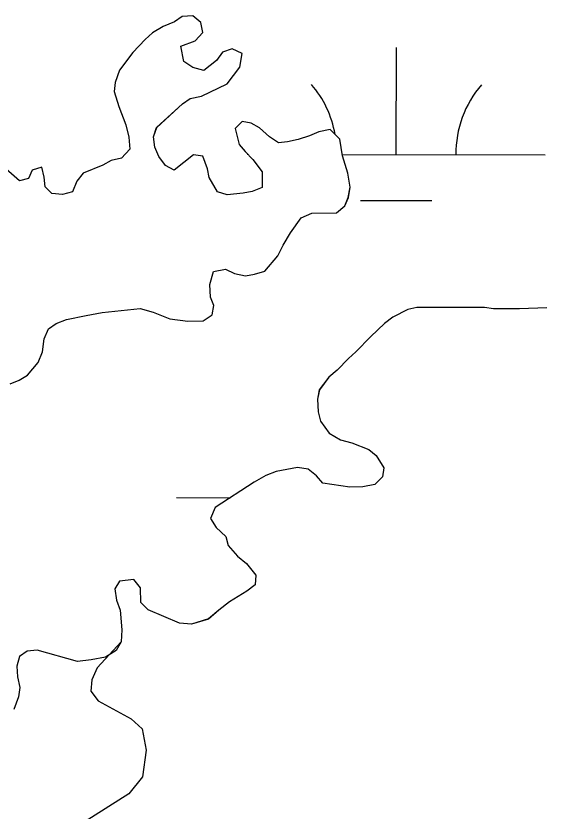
# Model space of a CAD drawing. Extents: x 3161665 to 3199565, y 885729 to 911164.
# Drawn here: x 3171947 to 3172125, y 906951.1 to 907218.2 of the extents above; entities that cross this region are included whole.
import ezdxf

# ---------------------------------------------------------------- set-up
doc = ezdxf.new("R2010")
doc.units = 0
for name, color, linetype in [('V-BORW-LINE', 7, 'Continuous'), ('V-SITE-VEGE', 7, 'Continuous'), ('V-TOPO-SHOR', 7, 'Continuous'), ('V-WETL-SWMP', 7, 'Continuous')]:
    doc.layers.add(name, color=color, linetype=linetype)

msp = doc.modelspace()

# ---------------------------------------------------------------- linework, layer by layer
at = {"layer": 'V-BORW-LINE'}
msp.add_spline([(3171327.9, 907006.88), (3171623.14, 906905.83), (3171717.62, 906853.29), (3171946, 906639.3), (3172410.75, 906162.46), (3172528.06, 906025.09), (3172553.45, 905979.41), (3172549.45, 905941.44), (3172540.22, 905931.04), (3172491.08, 905897.57), (3172432.77, 905918.55), (3172297.77, 906067.77), (3171751.6, 906617.91), (3171664.91, 906703.1), (3171534.3, 906809.91), (3171389.06, 906871.16), (3171294.49, 906899.37), (3171199.13, 906949.48), (3171152.72, 907010.85), (3171149.77, 907052.08), (3171164.02, 907081.31), (3171205.18, 907088.02), (3171297.41, 907016.42), (3171327.9, 907006.88)], degree=3, dxfattribs=at)
at = {"layer": 'V-SITE-VEGE'}
for p, q in [((3172000.26, 907216.25), (3171996.46, 907214.67)), ((3172002.86, 907218.03), (3172000.26, 907216.25)), ((3172006.46, 907218.21), (3172002.86, 907218.03)), ((3172009.04, 907216), (3172006.46, 907218.21)), ((3171996.46, 907214.67), (3171992.85, 907212.5)), ((3172009.82, 907212.6), (3172009.04, 907216)), ((3171992.85, 907212.5), (3171990.45, 907210.31)), ((3172007.21, 907209.82), (3172009.82, 907212.6)), ((3171990.45, 907210.31), (3171986.23, 907205.95)), ((3172002.41, 907208.05), (3172007.21, 907209.82)), ((3172003.38, 907202.86), (3172002.41, 907208.05)), ((3171986.23, 907205.95), (3171981.81, 907199.98)), ((3172016.37, 907205.98), (3172014.36, 907203.2)), ((3172019.57, 907207.16), (3172016.37, 907205.98)), ((3172022.95, 907205.54), (3172019.57, 907207.16)), ((3172022.13, 907200.96), (3172022.95, 907205.54)), ((3172006.36, 907200.84), (3172003.38, 907202.86)), ((3172014.36, 907203.2), (3172010.15, 907199.83)), ((3171981.81, 907199.98), (3171980.39, 907195.8)), ((3172010.15, 907199.83), (3172006.36, 907200.84)), ((3172017.91, 907195.39), (3172022.13, 907200.96)), ((3171980.39, 907195.8), (3171979.97, 907192.81)), ((3172009.3, 907191.25), (3172017.91, 907195.39)), ((3171979.97, 907192.81), (3171981.54, 907187.81)), ((3172002.9, 907188.69), (3172005.51, 907190.47)), ((3172005.51, 907190.47), (3172009.3, 907191.25)), ((3171981.54, 907187.81), (3171983.9, 907181.61)), ((3171994.27, 907180.76), (3172002.9, 907188.69)), ((3171983.9, 907181.61), (3171984.88, 907177.42)), ((3172023.02, 907182.79), (3172020.62, 907180.41)), ((3172026.02, 907182.18), (3172023.02, 907182.79)), ((3172028.8, 907180.56), (3172026.02, 907182.18)), ((3171993.26, 907177.57), (3171994.27, 907180.76)), ((3172020.62, 907180.41), (3172021.98, 907175.01)), ((3172032.18, 907177.55), (3172028.8, 907180.56)), ((3172048.75, 907179.25), (3172045.55, 907177.88)), ((3172052.54, 907180.03), (3172048.75, 907179.25)), ((3172055.72, 907176.82), (3172052.54, 907180.03)), ((3171984.88, 907177.42), (3171985.25, 907173.42)), ((3171993.64, 907174.17), (3171993.26, 907177.57)), ((3172035.16, 907175.54), (3172032.18, 907177.55)), ((3172041.75, 907176.7), (3172038.15, 907175.92)), ((3172045.55, 907177.88), (3172041.75, 907176.7)), ((3172056.69, 907171.23), (3172055.72, 907176.82)), ((3171985.25, 907173.42), (3171982.44, 907170.44)), ((3171995.02, 907170.97), (3171993.64, 907174.17)), ((3172021.98, 907175.01), (3172023.96, 907172.61)), ((3172038.15, 907175.92), (3172035.16, 907175.54)), ((3171997.2, 907167.97), (3171995.02, 907170.97)), ((3172006.6, 907171.51), (3172000.18, 907166.35)), ((3172009.79, 907171.09), (3172006.6, 907171.51)), ((3172011.36, 907166.89), (3172009.79, 907171.09)), ((3172023.96, 907172.61), (3172026.54, 907170)), ((3172058.45, 907165.43), (3172056.69, 907171.23)), ((3171976.24, 907168.08), (3171969.64, 907165.33)), ((3171979.05, 907169.66), (3171976.24, 907168.08)), ((3171982.44, 907170.44), (3171979.05, 907169.66)), ((3172000.18, 907166.35), (3171997.2, 907167.97)), ((3172026.54, 907170), (3172029.71, 907165.79)), ((3171948.27, 907162.85), (3171942.91, 907167.47)), ((3171952.48, 907166.42), (3171951.27, 907163.63)), ((3171955.68, 907167.4), (3171952.48, 907166.42)), ((3171956.46, 907164), (3171955.68, 907167.4)), ((3171969.64, 907165.33), (3171967.43, 907162.74)), ((3172011.94, 907163.89), (3172011.36, 907166.89)), ((3172029.71, 907165.79), (3172029.69, 907160.6)), ((3172059.23, 907160.64), (3172058.45, 907165.43)), ((3171951.27, 907163.63), (3171948.27, 907162.85)), ((3171956.84, 907160.81), (3171956.46, 907164)), ((3171967.43, 907162.74), (3171966.01, 907159.16)), ((3172014.71, 907159.09), (3172011.94, 907163.89)), ((3171959.03, 907158.6), (3171956.84, 907160.81)), ((3172029.69, 907160.6), (3172026.29, 907159.22)), ((3172058.6, 907157.25), (3172059.23, 907160.64)), ((3171962.62, 907158.18), (3171959.03, 907158.6)), ((3171966.01, 907159.16), (3171962.62, 907158.18)), ((3172017.9, 907158.07), (3172014.71, 907159.09)), ((3172023.29, 907158.64), (3172017.9, 907158.07)), ((3172026.29, 907159.22), (3172023.29, 907158.64)), ((3172057.39, 907154.46), (3172058.6, 907157.25)), ((3172042.8, 907150.35), (3172046.4, 907151.93)), ((3172046.4, 907151.93), (3172054.58, 907152.08)), ((3172054.58, 907152.08), (3172057.39, 907154.46)), ((3172039.18, 907145.38), (3172042.8, 907150.35)), ((3172036.76, 907141.2), (3172039.18, 907145.38)), ((3172034.95, 907137.62), (3172036.76, 907141.2)), ((3172030.53, 907132.46), (3172034.95, 907137.62)), ((3172012.14, 907127.97), (3172013.36, 907132.35)), ((3172013.36, 907132.35), (3172017.36, 907133.13)), ((3172017.36, 907133.13), (3172020.35, 907131.72)), ((3172020.35, 907131.72), (3172024.13, 907130.9)), ((3172024.13, 907130.9), (3172027.13, 907131.48)), ((3172027.13, 907131.48), (3172030.53, 907132.46)), ((3172012.32, 907123.78), (3172012.14, 907127.97)), ((3172013.5, 907120.98), (3172012.32, 907123.78)), ((3171975.97, 907118.59), (3171988.75, 907119.92)), ((3171988.75, 907119.92), (3171993.13, 907118.7)), ((3172012.88, 907117.79), (3172013.5, 907120.98)), ((3172081.55, 907120.2), (3172078.55, 907119.62)), ((3172104.3, 907120.27), (3172081.55, 907120.2)), ((3172107.29, 907119.86), (3172104.3, 907120.27)), ((3172116.07, 907119.81), (3172107.29, 907119.86)), ((3172125.25, 907120.16), (3172116.07, 907119.81)), ((3171963.98, 907116.26), (3171970.57, 907117.62)), ((3171970.57, 907117.62), (3171975.97, 907118.59)), ((3171993.13, 907118.7), (3171998.71, 907116.47)), ((3172009.88, 907115.81), (3172012.88, 907117.79)), ((3172078.55, 907119.62), (3172073.55, 907117.05)), ((3171957.98, 907113.11), (3171960.58, 907114.89)), ((3171960.58, 907114.89), (3171963.98, 907116.26)), ((3171998.71, 907116.47), (3172004.69, 907115.64)), ((3172004.69, 907115.64), (3172009.88, 907115.81)), ((3172070.74, 907114.87), (3172066.13, 907110.51)), ((3172073.55, 907117.05), (3172070.74, 907114.87)), ((3171956.56, 907109.72), (3171957.98, 907113.11)), ((3171955.94, 907105.33), (3171956.56, 907109.72)), ((3172066.13, 907110.51), (3172061.11, 907105.35)), ((3171954.52, 907101.75), (3171955.94, 907105.33)), ((3172061.11, 907105.35), (3172058.7, 907103.16)), ((3171950.9, 907097.58), (3171954.52, 907101.75)), ((3172058.7, 907103.16), (3172054.89, 907099.19)), ((3172054.89, 907099.19), (3172052.08, 907096.81)), ((3171948.1, 907095.8), (3171950.9, 907097.58)), ((3172052.08, 907096.81), (3172048.86, 907092.64)), ((3171945.1, 907094.62), (3171948.1, 907095.8)), ((3172048.86, 907092.64), (3172048.25, 907089.45)), ((3172048.25, 907089.45), (3172048.43, 907085.26)), ((3172048.43, 907085.26), (3172049.21, 907082.06)), ((3172049.21, 907082.06), (3172052.18, 907078.05)), ((3172052.18, 907078.05), (3172055.96, 907075.84)), ((3172055.96, 907075.84), (3172059.74, 907074.82)), ((3172059.74, 907074.82), (3172065.52, 907072.59)), ((3172065.52, 907072.59), (3172067.9, 907070.58)), ((3172067.9, 907070.58), (3172070.47, 907066.38)), ((3172041.54, 907066.54), (3172034.34, 907065.18)), ((3172045.12, 907065.92), (3172041.54, 907066.54)), ((3172030.94, 907063.8), (3172026.94, 907061.63)), ((3172034.34, 907065.18), (3172030.94, 907063.8)), ((3172047.91, 907063.71), (3172045.12, 907065.92)), ((3172070.47, 907066.38), (3172070.06, 907063.38)), ((3172026.94, 907061.63), (3172013.92, 907053.12)), ((3172050.09, 907061.3), (3172047.91, 907063.71)), ((3172059.06, 907059.85), (3172050.09, 907061.3)), ((3172070.06, 907063.38), (3172067.45, 907060.81)), ((3172063.45, 907060.03), (3172059.06, 907059.85)), ((3172067.45, 907060.81), (3172063.45, 907060.03)), ((3172013.92, 907053.12), (3172012.3, 907049.34)), ((3172012.3, 907049.34), (3172014.28, 907046.33)), ((3172014.28, 907046.33), (3172017.46, 907043.32)), ((3172017.46, 907043.32), (3172018.24, 907040.32)), ((3172018.24, 907040.32), (3172021.41, 907036.71)), ((3172021.41, 907036.71), (3172024.4, 907034.3)), ((3172024.4, 907034.3), (3172027.56, 907030.3)), ((3172027.56, 907030.3), (3172027.34, 907027.1)), ((3171981.85, 907028.36), (3171980.24, 907025.77)), ((3171986.64, 907028.93), (3171981.85, 907028.36)), ((3171988.82, 907026.12), (3171986.64, 907028.93)), ((3172027.34, 907027.1), (3172024.54, 907024.92)), ((3171980.24, 907025.77), (3171980.82, 907021.97)), ((3171989, 907021.13), (3171988.82, 907026.12)), ((3172024.54, 907024.92), (3172018.73, 907021.36)), ((3171980.82, 907021.97), (3171982, 907018.57)), ((3171991.38, 907018.72), (3171989, 907021.13)), ((3172018.73, 907021.36), (3172015.12, 907018.59)), ((3171982, 907018.57), (3171982.56, 907011.98)), ((3172001.93, 907014.27), (3171991.38, 907018.72)), ((3172015.12, 907018.59), (3172011.72, 907015.62)), ((3172005.92, 907013.85), (3172001.93, 907014.27)), ((3172011.72, 907015.62), (3172005.92, 907013.85)), ((3171982.56, 907011.98), (3171982.34, 907007.99)), ((3171982.34, 907007.99), (3171974.3, 906999.17)), ((3171974.3, 906999.17), (3171972.52, 906995.16)), ((3171972.52, 906995.16), (3171972.23, 906991.41)), ((3171972.23, 906991.41), (3171974.65, 906988.13)), ((3171974.65, 906988.13), (3171985.74, 906982.06)), ((3171985.74, 906982.06), (3171989.37, 906978.67)), ((3171989.37, 906978.67), (3171990.78, 906971.53)), ((3171990.78, 906971.53), (3171989.52, 906962.64)), ((3171989.52, 906962.64), (3171984.98, 906956.85)), ((3171984.98, 906956.85), (3171970.24, 906947.63))]:
    msp.add_line(p, q, dxfattribs=at)
at = {"layer": 'V-TOPO-SHOR'}
for points in [[(3172024.13, 907130.9), (3172027.13, 907131.48), (3172030.53, 907132.46), (3172034.95, 907137.62), (3172036.76, 907141.2), (3172039.18, 907145.38), (3172042.8, 907150.35), (3172046.4, 907151.93), (3172054.58, 907152.08), (3172057.39, 907154.46), (3172058.6, 907157.25), (3172059.22, 907160.64), (3172058.45, 907165.43), (3172056.69, 907171.23), (3172055.72, 907176.82), (3172052.54, 907180.03), (3172048.75, 907179.25), (3172045.55, 907177.88), (3172041.75, 907176.7), (3172038.15, 907175.92), (3172035.16, 907175.54), (3172032.18, 907177.55), (3172028.8, 907180.56), (3172026.02, 907182.18), (3172023.02, 907182.79), (3172020.62, 907180.41), (3172021.98, 907175.01), (3172023.96, 907172.61), (3172026.54, 907170), (3172029.71, 907165.79), (3172029.69, 907160.6), (3172026.29, 907159.22), (3172023.29, 907158.64), (3172017.9, 907158.07), (3172014.71, 907159.09), (3172011.94, 907163.89), (3172011.36, 907166.89), (3172009.79, 907171.09), (3172006.6, 907171.51), (3172000.18, 907166.35), (3171997.2, 907167.97), (3171995.02, 907170.97), (3171993.64, 907174.17), (3171993.26, 907177.57), (3171994.28, 907180.76), (3172002.9, 907188.69), (3172005.51, 907190.47), (3172009.3, 907191.25), (3172017.91, 907195.39), (3172022.13, 907200.96), (3172022.95, 907205.54), (3172019.57, 907207.16), (3172016.37, 907205.98), (3172014.36, 907203.2), (3172010.15, 907199.83), (3172006.36, 907200.84), (3172003.38, 907202.86), (3172002.41, 907208.05), (3172007.21, 907209.82), (3172009.82, 907212.6), (3172009.04, 907216), (3172006.46, 907218.21), (3172002.86, 907218.03), (3172000.26, 907216.25), (3171996.46, 907214.67), (3171992.85, 907212.5), (3171990.45, 907210.31), (3171986.23, 907205.95), (3171981.81, 907199.98), (3171980.39, 907195.8), (3171979.97, 907192.81), (3171981.54, 907187.81), (3171983.9, 907181.61), (3171984.88, 907177.42), (3171985.25, 907173.42), (3171982.44, 907170.44), (3171979.05, 907169.66), (3171976.24, 907168.08), (3171969.64, 907165.33), (3171967.43, 907162.74), (3171966.01, 907159.16), (3171962.62, 907158.18), (3171959.03, 907158.6), (3171956.84, 907160.81), (3171956.46, 907164), (3171955.68, 907167.4), (3171952.48, 907166.42), (3171951.27, 907163.63), (3171948.27, 907162.85), (3171942.91, 907167.47)], [(3171945.1, 907094.61), (3171948.1, 907095.8), (3171950.9, 907097.58), (3171954.52, 907101.75), (3171955.94, 907105.33), (3171956.56, 907109.72), (3171957.98, 907113.1), (3171960.58, 907114.89), (3171963.98, 907116.26), (3171970.57, 907117.62), (3171975.97, 907118.59), (3171988.75, 907119.92), (3171993.13, 907118.7), (3171998.71, 907116.47), (3172004.69, 907115.64), (3172009.88, 907115.81), (3172012.88, 907117.79), (3172013.5, 907120.98), (3172012.32, 907123.78), (3172012.14, 907127.97), (3172013.36, 907132.35), (3172017.36, 907133.13), (3172020.35, 907131.72), (3172024.13, 907130.9)], [(3172125.25, 907120.16), (3172116.07, 907119.81), (3172107.29, 907119.86), (3172104.3, 907120.27), (3172081.55, 907120.2), (3172078.55, 907119.62), (3172073.55, 907117.05), (3172070.74, 907114.87), (3172066.13, 907110.51), (3172061.11, 907105.35), (3172058.7, 907103.16), (3172054.89, 907099.19), (3172052.08, 907096.81), (3172048.86, 907092.64), (3172048.25, 907089.45), (3172048.43, 907085.26), (3172049.21, 907082.06), (3172052.18, 907078.05), (3172055.96, 907075.84), (3172059.74, 907074.82), (3172065.52, 907072.59), (3172067.9, 907070.58), (3172070.47, 907066.38)], [(3172070.47, 907066.38), (3172070.06, 907063.38), (3172067.45, 907060.81), (3172063.45, 907060.03), (3172059.06, 907059.85), (3172050.09, 907061.3), (3172047.91, 907063.71), (3172045.12, 907065.92), (3172041.54, 907066.54), (3172034.34, 907065.18), (3172030.94, 907063.8), (3172026.94, 907061.63), (3172013.92, 907053.12), (3172012.3, 907049.34), (3172014.28, 907046.33), (3172017.46, 907043.32), (3172018.24, 907040.32), (3172021.41, 907036.71), (3172024.39, 907034.3), (3172027.56, 907030.3), (3172027.35, 907027.1), (3172024.54, 907024.92), (3172018.73, 907021.36), (3172015.12, 907018.59), (3172011.72, 907015.62), (3172005.92, 907013.85), (3172001.93, 907014.27), (3171991.38, 907018.72), (3171989, 907021.13), (3171988.82, 907026.12), (3171986.64, 907028.93), (3171981.85, 907028.35), (3171980.24, 907025.77), (3171980.82, 907021.97), (3171982, 907018.57), (3171982.56, 907011.98), (3171982.34, 907007.99), (3171980.72, 907005.01), (3171977.12, 907002.83), (3171972.32, 907001.86), (3171967.73, 907001.29), (3171954.18, 907005.16), (3171950.79, 907004.78), (3171948.18, 907003), (3171947.37, 906999.81), (3171947.55, 906996.21), (3171948.32, 906992.62), (3171947.91, 906989.43), (3171946.29, 906985.24)]]:
    msp.add_lwpolyline(points, dxfattribs=at)
at = {"layer": 'V-WETL-SWMP'}
for p, q in [((3172074.69, 907171.65), (3172074.79, 907207.65)), ((3172024.69, 907171.78), (3172024.78, 907171.78)), ((3172056.61, 907171.7), (3172124.69, 907171.51)), ((3172062.65, 907156.25), (3172086.65, 907156.18)), ((3172000.97, 907056.42), (3172018.89, 907056.37))]:
    msp.add_line(p, q, dxfattribs=at)
for points in [[(3172038.15, 907175.92), (3172035.16, 907175.54), (3172032.18, 907177.55), (3172028.8, 907180.56), (3172026.01, 907182.18), (3172023.02, 907182.79), (3172020.62, 907180.41), (3172021.98, 907175.01), (3172023.96, 907172.61), (3172026.54, 907170), (3172029.71, 907165.79), (3172029.69, 907160.6), (3172026.29, 907159.22), (3172023.29, 907158.64), (3172017.9, 907158.07), (3172014.71, 907159.09), (3172011.94, 907163.89), (3172011.36, 907166.89), (3172009.79, 907171.09), (3172006.6, 907171.51), (3172000.18, 907166.35), (3171997.2, 907167.97), (3171995.02, 907170.97), (3171993.64, 907174.17), (3171993.26, 907177.57), (3171994.28, 907180.76), (3172002.9, 907188.69), (3172005.51, 907190.47), (3172009.3, 907191.25), (3172017.91, 907195.39), (3172022.13, 907200.96), (3172022.95, 907205.54), (3172019.57, 907207.16), (3172016.37, 907205.98), (3172014.36, 907203.2), (3172010.15, 907199.83), (3172006.36, 907200.85), (3172003.38, 907202.86), (3172002.41, 907208.05), (3172007.21, 907209.82), (3172009.82, 907212.6), (3172009.04, 907216), (3172006.46, 907218.21), (3172002.86, 907218.03), (3172000.26, 907216.25), (3171996.46, 907214.67), (3171992.85, 907212.5), (3171990.45, 907210.31), (3171986.23, 907205.95), (3171981.81, 907199.98), (3171980.39, 907195.8), (3171979.97, 907192.81), (3171981.54, 907187.81), (3171983.9, 907181.61), (3171984.88, 907177.42), (3171985.25, 907173.42), (3171982.44, 907170.44), (3171979.05, 907169.66), (3171976.24, 907168.08), (3171969.64, 907165.33), (3171967.43, 907162.74), (3171966.02, 907159.16), (3171962.62, 907158.18), (3171959.03, 907158.6), (3171956.84, 907160.81), (3171956.46, 907164), (3171955.68, 907167.4), (3171952.48, 907166.42), (3171951.27, 907163.63), (3171948.27, 907162.85), (3171942.91, 907167.47)], [(3171945.1, 907094.62), (3171948.1, 907095.8), (3171950.9, 907097.58), (3171954.52, 907101.75), (3171955.94, 907105.33), (3171956.56, 907109.72), (3171957.98, 907113.1), (3171960.58, 907114.89), (3171963.98, 907116.26), (3171970.57, 907117.62), (3171975.97, 907118.59), (3171988.75, 907119.92), (3171993.13, 907118.7), (3171998.71, 907116.47), (3172004.69, 907115.64), (3172009.88, 907115.81), (3172012.88, 907117.79), (3172013.5, 907120.98), (3172012.32, 907123.78), (3172012.14, 907127.97), (3172013.36, 907132.35), (3172017.36, 907133.13), (3172020.35, 907131.72), (3172024.13, 907130.9), (3172027.13, 907131.48), (3172030.53, 907132.46), (3172034.95, 907137.62), (3172036.76, 907141.2), (3172039.18, 907145.38), (3172042.8, 907150.35), (3172046.4, 907151.93), (3172054.59, 907152.08), (3172057.39, 907154.46), (3172058.61, 907157.25), (3172059.22, 907160.64), (3172058.45, 907165.43), (3172056.69, 907171.23), (3172055.72, 907176.82), (3172052.55, 907180.03), (3172048.75, 907179.26), (3172045.55, 907177.88), (3172041.75, 907176.7), (3172038.15, 907175.92)], [(3172125.25, 907120.16), (3172116.07, 907119.81), (3172107.29, 907119.86), (3172104.3, 907120.27), (3172081.55, 907120.2), (3172078.55, 907119.62), (3172073.55, 907117.05), (3172070.74, 907114.87), (3172066.13, 907110.51), (3172061.11, 907105.35), (3172058.7, 907103.16), (3172054.89, 907099.19), (3172052.08, 907096.81), (3172048.87, 907092.64), (3172048.25, 907089.45), (3172048.43, 907085.26), (3172049.21, 907082.06), (3172052.18, 907078.05), (3172055.96, 907075.84), (3172059.74, 907074.82), (3172065.52, 907072.59), (3172067.9, 907070.58), (3172070.47, 907066.38), (3172070.06, 907063.39), (3172067.45, 907060.81), (3172063.45, 907060.03), (3172059.06, 907059.85), (3172050.09, 907061.3), (3172047.91, 907063.71), (3172045.12, 907065.92), (3172041.54, 907066.54), (3172034.34, 907065.18), (3172030.94, 907063.8), (3172026.94, 907061.63), (3172013.92, 907053.12), (3172012.3, 907049.34), (3172014.28, 907046.33), (3172017.46, 907043.32), (3172018.24, 907040.32), (3172021.41, 907036.71), (3172024.39, 907034.3), (3172027.56, 907030.29)], [(3172027.56, 907030.29), (3172027.35, 907027.1), (3172024.54, 907024.92), (3172018.73, 907021.36), (3172015.12, 907018.59), (3172011.72, 907015.61), (3172005.92, 907013.85), (3172001.93, 907014.27), (3171991.38, 907018.72), (3171989, 907021.13), (3171988.82, 907026.12), (3171986.64, 907028.93), (3171981.85, 907028.35), (3171980.24, 907025.77), (3171980.82, 907021.97), (3171982, 907018.57), (3171982.56, 907011.98), (3171982.34, 907007.99), (3171980.72, 907005.01), (3171977.12, 907002.83), (3171972.32, 907001.86), (3171967.73, 907001.29), (3171954.18, 907005.16), (3171950.79, 907004.78), (3171948.18, 907003), (3171947.37, 906999.81), (3171947.55, 906996.21), (3171948.32, 906992.62), (3171947.91, 906989.43), (3171946.29, 906985.24)]]:
    msp.add_lwpolyline(points, dxfattribs=at)
for centre, start, end in [((3172019.45, 907172.27), 10.0033, 40.6135), ((3172129.94, 907171.97), 139.0698, 180.6135)]:
    msp.add_arc(centre, 35.25, start, end, dxfattribs=at)

doc.saveas('drawing.dxf')
